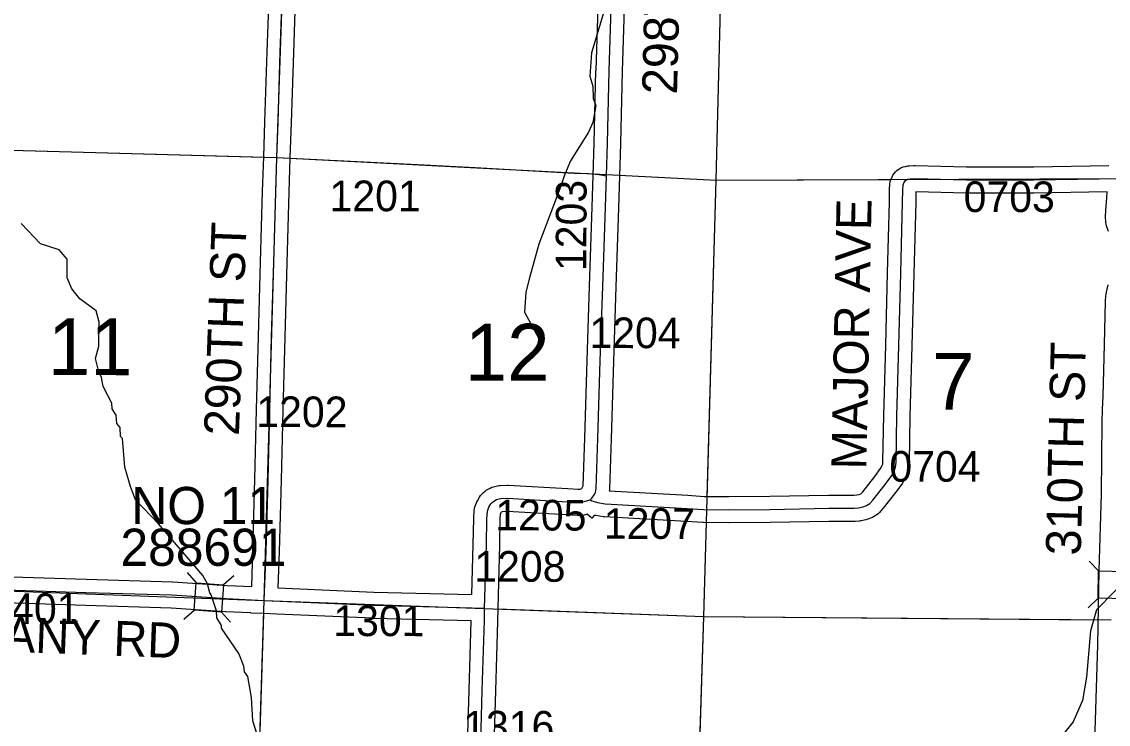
# Model space of a CAD drawing. Extents: x -132.8 to -73.3, y -60 to -26.
# Drawn here: x -111.28 to -108.798, y -40.948 to -39.343 of the extents above; entities that cross this region are included whole.
import ezdxf

# ---------------------------------------------------------------- set-up
doc = ezdxf.new("R2010")
doc.units = 0
for name, color, linetype in [('tdCoHydroRiver', 7, 'Continuous'), ('tdCoSecRdNmbr', 7, 'Continuous'), ('tdCoSecRdTxt', 7, 'Continuous'), ('tdCoSecRteBand', 7, 'Continuous'), ('tdCoSecRteCL', 7, 'Continuous'), ('tdCoSectLine', 7, 'Continuous'), ('tdCoSectLinePart', 7, 'Continuous'), ('tdCoSectNmbr', 7, 'Continuous'), ('tdCoStrucSec', 7, 'Continuous'), ('tdCoStrucSecCoName', 7, 'Continuous'), ('tdCoStrucSecFHWANum', 7, 'Continuous'), ('tdCoSurfGravel', 7, 'Continuous'), ('tdCoSurfLNO', 7, 'Continuous'), ('tdCoTwpBndry', 7, 'Continuous'), ('tdCoTwpBndryShd', 7, 'Continuous')]:
    doc.layers.add(name, color=color, linetype=linetype)

msp = doc.modelspace()

# ---------------------------------------------------------------- linework, layer by layer
at = {"layer": 'tdCoHydroRiver'}
for points in [[(-109.9555, -39.1831), (-109.9508, -39.2526), (-109.9509, -39.3204), (-109.9784, -39.4144), (-109.9828, -39.4679), (-109.9755, -39.4902), (-109.9746, -39.5186), (-109.9687, -39.5345), (-109.9759, -39.5738), (-109.9859, -39.5956), (-110.0269, -39.6609), (-110.0403, -39.6937), (-110.0488, -39.7187), (-110.0993, -39.8516), (-110.1201, -39.9283), (-110.1288, -39.9613), (-110.1315, -40.0069), (-110.0937, -40.0773)], [(-110.7434, -40.9694), (-110.7521, -40.9408), (-110.7555, -40.8871), (-110.7638, -40.8396), (-110.7714, -40.8283), (-110.7726, -40.8157), (-110.7845, -40.787), (-110.8241, -40.7292), (-110.8239, -40.7229), (-110.8345, -40.7053), (-110.8357, -40.6895), (-110.8474, -40.6529), (-110.8504, -40.6481), (-110.8562, -40.6274), (-110.8668, -40.6082), (-110.9679, -40.4905), (-111.0202, -40.4355), (-111.0321, -40.4052), (-111.0451, -40.3607), (-111.0498, -40.2959), (-111.0544, -40.2911), (-111.0555, -40.2705), (-111.0631, -40.2609), (-111.0642, -40.2419), (-111.0733, -40.2275), (-111.0746, -40.2148), (-111.0941, -40.1765), (-111.0983, -40.1559), (-111.1043, -40.1431), (-111.1114, -40.1129), (-111.1044, -40.0847), (-111.103, -40.0295), (-111.1102, -40.0041), (-111.1474, -39.9764), (-111.1658, -39.9538), (-111.1762, -39.9283), (-111.1767, -39.8857), (-111.1951, -39.8647), (-111.2373, -39.851), (-111.2819, -39.8041)], [(-108.6063, -40.3702), (-108.6126, -40.3701), (-108.6238, -40.3746), (-108.6323, -40.4012), (-108.638, -40.4405), (-108.6511, -40.4622), (-108.6553, -40.5047), (-108.7004, -40.5415), (-108.7445, -40.6051), (-108.8253, -40.6868), (-108.8391, -40.7353), (-108.848, -40.8408), (-108.8571, -40.8942), (-108.8705, -40.9254), (-108.8788, -40.9426), (-108.9179, -40.9921)]]:
    msp.add_lwpolyline(points, dxfattribs=at)
at = {"layer": 'tdCoSecRteBand'}
for points in [[(-111.6151, -40.6014), (-111.1327, -40.6171), (-110.9362, -40.6231), (-110.9357, -40.6231), (-110.9351, -40.6231), (-110.8109, -40.6315), (-110.755, -40.634), (-110.7522, -40.5521), (-110.7475, -40.3895), (-110.7438, -40.2295), (-110.7438, -40.2295), (-110.7438, -40.2295), (-110.7396, -40.0623), (-110.7396, -40.0622), (-110.7396, -40.0621), (-110.7347, -39.8927), (-110.73, -39.7309), (-110.73, -39.7309), (-110.73, -39.7308), (-110.7274, -39.6522), (-110.7248, -39.5718), (-110.7196, -39.4122), (-110.7196, -39.4122), (-110.7196, -39.4121), (-110.7137, -39.2447)], [(-110.6538, -39.2468), (-110.6597, -39.4142), (-110.6648, -39.5737), (-110.6648, -39.5737), (-110.6675, -39.6541), (-110.67, -39.7327), (-110.6747, -39.8945), (-110.6747, -39.8945), (-110.6747, -39.8945), (-110.6796, -40.0638), (-110.6838, -40.2309), (-110.6875, -40.3909), (-110.6875, -40.391), (-110.6875, -40.3911), (-110.6922, -40.5539), (-110.6922, -40.554), (-110.6922, -40.554), (-110.6951, -40.6367), (-110.4757, -40.6465), (-110.2519, -40.6522)], [(-110.2519, -40.6522), (-110.2488, -40.5376), (-110.2479, -40.4786), (-110.2478, -40.4778), (-110.2478, -40.477), (-110.2466, -40.4597), (-110.2463, -40.4557), (-110.2449, -40.4519), (-110.2417, -40.4428), (-110.2408, -40.4401), (-110.2394, -40.4377), (-110.2347, -40.4296), (-110.2323, -40.4254), (-110.2287, -40.4221), (-110.2253, -40.4191), (-110.222, -40.4162), (-110.2194, -40.4139), (-110.2163, -40.4122), (-110.2099, -40.4088), (-110.2064, -40.4069), (-110.2026, -40.406), (-110.1932, -40.4038), (-110.1905, -40.4031), (-110.1877, -40.403), (-110.1725, -40.4023), (-110.1709, -40.4022), (-110.1693, -40.4023), (-110.033, -40.4099), (-110.0328, -40.4099), (-110.0327, -40.4099), (-110.009, -40.4115), (-110.0048, -40.4111), (-110.0012, -40.41), (-109.9976, -40.404), (-109.9941, -40.2944), (-109.9887, -40.1171), (-109.9887, -40.1171), (-109.9887, -40.1171), (-109.983, -39.9472), (-109.9778, -39.7896), (-109.9748, -39.6945), (-109.9724, -39.6198), (-109.9685, -39.4545), (-109.9684, -39.4543), (-109.9684, -39.4542), (-109.963, -39.2863)], [(-109.9031, -39.2883), (-109.9085, -39.456), (-109.9124, -39.6214), (-109.9124, -39.6215), (-109.9124, -39.6216), (-109.9148, -39.6964), (-109.9178, -39.7915), (-109.9178, -39.7915), (-109.9178, -39.7916), (-109.923, -39.9491), (-109.923, -39.9491), (-109.923, -39.9492), (-109.9287, -40.119), (-109.9341, -40.2963), (-109.9341, -40.2963), (-109.9341, -40.2963), (-109.9378, -40.4108), (-109.9379, -40.4132), (-109.9383, -40.4151), (-109.7586, -40.4252), (-109.7585, -40.4252), (-109.7584, -40.4252), (-109.7214, -40.4277), (-109.6649, -40.4284)], [(-109.6649, -40.4284), (-109.5716, -40.4274), (-109.4373, -40.4249), (-109.4371, -40.4249), (-109.4368, -40.4249), (-109.3797, -40.4249), (-109.373, -40.4244), (-109.3671, -40.4232), (-109.3637, -40.4218), (-109.3625, -40.4211), (-109.3589, -40.4171), (-109.3318, -40.3824), (-109.3183, -40.3638), (-109.3149, -40.3573), (-109.3135, -40.354), (-109.3129, -40.3476), (-109.3112, -40.2431), (-109.3112, -40.2429), (-109.3112, -40.2428), (-109.3067, -40.082), (-109.3025, -39.9173), (-109.3025, -39.9173), (-109.3025, -39.9172), (-109.2981, -39.7553), (-109.2978, -39.7279), (-109.2978, -39.7272), (-109.2978, -39.7264), (-109.2971, -39.7138), (-109.2968, -39.7088), (-109.2948, -39.7041), (-109.2923, -39.6981), (-109.2905, -39.6937), (-109.2873, -39.69), (-109.2841, -39.6863), (-109.2808, -39.6825), (-109.2765, -39.68), (-109.2718, -39.6773), (-109.2671, -39.6746), (-109.2617, -39.6737), (-109.2558, -39.6727), (-109.2544, -39.6725), (-109.2529, -39.6724), (-109.2423, -39.6716), (-109.2409, -39.6715), (-109.2394, -39.6716), (-109.1219, -39.6748), (-108.9682, -39.6748), (-108.7973, -39.6719)], [(-108.7976, -39.8223), (-108.802, -39.8097), (-108.8034, -39.8057), (-108.8037, -39.8015), (-108.8044, -39.7894), (-108.8045, -39.7882), (-108.8045, -39.7869), (-108.8042, -39.7763), (-108.8042, -39.7755), (-108.8041, -39.7747), (-108.8019, -39.7456), (-108.8011, -39.732), (-108.9675, -39.7348), (-108.9677, -39.7348), (-108.968, -39.7348), (-109.1224, -39.7348), (-109.1228, -39.7348), (-109.1232, -39.7347), (-109.2379, -39.7316), (-109.2381, -39.7561), (-109.2381, -39.7563), (-109.2381, -39.7566), (-109.2425, -39.9189), (-109.2467, -40.0836), (-109.2467, -40.0836), (-109.2467, -40.0836), (-109.2512, -40.2442), (-109.2529, -40.3499), (-109.2529, -40.3512), (-109.2531, -40.3525), (-109.2543, -40.3643), (-109.2547, -40.3685), (-109.2563, -40.3724), (-109.2597, -40.381), (-109.2603, -40.3824), (-109.261, -40.3838), (-109.2662, -40.3937), (-109.2672, -40.3956), (-109.2685, -40.3973), (-109.2835, -40.4181), (-109.2838, -40.4185), (-109.2842, -40.4189), (-109.3123, -40.4549), (-109.3129, -40.4558), (-109.3137, -40.4566), (-109.3208, -40.4645), (-109.3237, -40.4676), (-109.3272, -40.4698), (-109.3344, -40.4743), (-109.3367, -40.4757), (-109.3392, -40.4767), (-109.3474, -40.4799), (-109.3497, -40.4808), (-109.3521, -40.4813), (-109.3624, -40.4835), (-109.3644, -40.484), (-109.3665, -40.4841), (-109.3763, -40.4848), (-109.3775, -40.4849), (-109.3786, -40.4849), (-109.4365, -40.4849), (-109.5706, -40.4874), (-109.5707, -40.4874), (-109.5709, -40.4874), (-109.6646, -40.4884), (-109.6649, -40.4884), (-109.6653, -40.4884), (-109.723, -40.4876), (-109.7238, -40.4876), (-109.7245, -40.4876), (-109.7621, -40.4851), (-109.9494, -40.4745), (-109.9507, -40.4745), (-109.952, -40.4743), (-109.9692, -40.4718), (-109.9722, -40.4714), (-109.9726, -40.4712), (-109.9781, -40.4777)], [(-108.8328, -41.1), (-108.8274, -40.94), (-108.822, -40.7671), (-108.8188, -40.5976), (-108.8188, -40.5975), (-108.8188, -40.5974), (-108.8141, -40.4223), (-108.8119, -40.2577), (-108.8119, -40.2575), (-108.8119, -40.2573), (-108.8111, -40.2288), (-108.8115, -40.2288), (-108.8102, -40.199), (-108.8069, -40.0806), (-108.8047, -39.9822), (-108.8047, -39.9809), (-108.8045, -39.9795), (-108.8028, -39.9645), (-108.8026, -39.9627), (-108.8022, -39.961), (-108.799, -39.9474), (-108.7987, -39.946), (-108.7982, -39.9446)], [(-109.9781, -40.4777), (-109.9886, -40.4688), (-109.9901, -40.4693), (-109.9929, -40.4702), (-109.9958, -40.4705), (-110.0054, -40.4715), (-110.0079, -40.4717), (-110.0105, -40.4715), (-110.0365, -40.4698), (-110.1711, -40.4623), (-110.1821, -40.4628), (-110.1848, -40.4635), (-110.1852, -40.4638), (-110.186, -40.4653), (-110.187, -40.468), (-110.1879, -40.4804), (-110.1889, -40.5388), (-110.1889, -40.5389), (-110.1889, -40.5391), (-110.192, -40.6538), (-110.1928, -40.6837), (-110.1935, -40.7137), (-110.1936, -40.7137), (-110.1936, -40.7137), (-110.1936, -40.7137), (-110.1982, -40.8721), (-110.1982, -40.8721), (-110.1982, -40.8721), (-110.2034, -41.0464)], [(-110.2634, -41.0446), (-110.2582, -40.8703), (-110.2536, -40.7122), (-110.4775, -40.7065), (-110.4778, -40.7065), (-110.4781, -40.7064), (-110.6974, -40.6966), (-110.7272, -40.6953), (-110.7571, -40.6943), (-110.7571, -40.6939), (-110.7574, -40.6939), (-110.8139, -40.6914), (-110.8143, -40.6914), (-110.8146, -40.6914), (-110.9386, -40.683), (-111.1346, -40.6771), (-111.1346, -40.6771), (-111.1347, -40.6771), (-111.6169, -40.6613)]]:
    msp.add_lwpolyline(points, dxfattribs=at)
at = {"layer": 'tdCoSecRteCL'}
for points in [[(-109.9815, -40.4355), (-109.9782, -40.4315), (-109.9727, -40.4246), (-109.9695, -40.4187), (-109.9678, -40.4098), (-109.9641, -40.2954), (-109.9587, -40.1181), (-109.953, -39.9482), (-109.9478, -39.7906), (-109.9448, -39.6954), (-109.9424, -39.6207), (-109.9385, -39.4552), (-109.933, -39.2872), (-109.9271, -39.1223), (-109.9229, -38.9553), (-109.9177, -38.7785), (-109.9151, -38.6977)], [(-110.7261, -40.6653), (-110.7222, -40.553), (-110.7175, -40.3903), (-110.7138, -40.2302), (-110.7096, -40.063), (-110.7047, -39.8936), (-110.7, -39.7318), (-110.6974, -39.6532), (-110.6948, -39.5728), (-110.6897, -39.4132), (-110.6837, -39.2457)], [(-109.9815, -40.4355), (-109.9778, -40.4377), (-109.9727, -40.4394), (-109.965, -40.4421), (-109.9477, -40.4446), (-109.7603, -40.4552), (-109.7226, -40.4576), (-109.6649, -40.4584), (-109.5712, -40.4574), (-109.4368, -40.4549), (-109.3786, -40.4549), (-109.3687, -40.4542), (-109.3584, -40.452), (-109.3502, -40.4488), (-109.3431, -40.4443), (-109.3359, -40.4364), (-109.3078, -40.4004), (-109.2928, -40.3797), (-109.2876, -40.3699), (-109.2841, -40.3612), (-109.2829, -40.3494), (-109.2812, -40.2436), (-109.2767, -40.0828), (-109.2725, -39.9181), (-109.2681, -39.7558), (-109.2678, -39.7282), (-109.2671, -39.7156), (-109.2646, -39.7097), (-109.2614, -39.706), (-109.2568, -39.7033), (-109.2508, -39.7023), (-109.2402, -39.7015), (-109.1224, -39.7048), (-108.968, -39.7048), (-108.7691, -39.7015)], [(-110.2228, -40.6829), (-110.2189, -40.5383), (-110.2179, -40.4791), (-110.2166, -40.4618), (-110.2134, -40.4527), (-110.2087, -40.4446), (-110.2053, -40.4415), (-110.2021, -40.4387), (-110.1957, -40.4352), (-110.1863, -40.433), (-110.171, -40.4322), (-110.0346, -40.4399), (-110.0085, -40.4416), (-109.9989, -40.4406), (-109.99, -40.4379), (-109.9815, -40.4355)], [(-111.7342, -40.6281), (-111.7123, -40.6287), (-111.6161, -40.6313), (-111.1337, -40.6471), (-110.9371, -40.653), (-110.8126, -40.6614), (-110.7261, -40.6653)], [(-110.7261, -40.6653), (-110.4767, -40.6765), (-110.2228, -40.6829)], [(-110.2485, -41.5491), (-110.2445, -41.3906), (-110.2398, -41.2415), (-110.2391, -41.2172), (-110.2334, -41.0456), (-110.2282, -40.8712), (-110.2235, -40.7116), (-110.2228, -40.6829)]]:
    msp.add_lwpolyline(points, dxfattribs=at)
at = {"layer": 'tdCoSectLine'}
for points in [[(-110.6978, -39.6532), (-110.664, -38.6765)], [(-109.6938, -39.7054), (-109.6688, -38.7038)], [(-111.6913, -39.6262), (-110.6978, -39.6532)], [(-110.7264, -40.6653), (-110.6978, -39.6532)], [(-110.6978, -39.6532), (-109.6938, -39.7054)], [(-109.722, -40.7026), (-109.6938, -39.7054)], [(-109.6938, -39.7054), (-108.7695, -39.7015)], [(-111.7215, -40.6285), (-110.7264, -40.6653)], [(-110.7574, -41.6584), (-110.7264, -40.6653)], [(-110.7264, -40.6653), (-109.722, -40.7026)], [(-109.7537, -41.7024), (-109.722, -40.7026)], [(-109.722, -40.7026), (-108.7913, -40.7101)]]:
    msp.add_lwpolyline(points, dxfattribs=at)
at = {"layer": 'tdCoSectLinePart'}
for points in [[(-109.6938, -39.7054), (-109.6696, -38.734)], [(-111.6613, -39.6271), (-110.7277, -39.6524)], [(-110.6678, -39.6547), (-109.975, -39.6908)], [(-109.9152, -39.6939), (-109.6938, -39.7054)], [(-109.7142, -40.4278), (-109.6938, -39.7054)], [(-109.6938, -39.7054), (-109.295, -39.7037)], [(-109.722, -40.7026), (-109.7159, -40.4877)], [(-110.7565, -41.6286), (-110.7274, -40.6953)], [(-110.1933, -40.6851), (-109.722, -40.7026)], [(-109.7524, -41.6598), (-109.722, -40.7026)], [(-109.722, -40.7026), (-108.821, -40.7099)]]:
    msp.add_lwpolyline(points, dxfattribs=at)
at = {"layer": 'tdCoStrucSec'}
for points in [[(-108.8421, -40.5755), (-108.8204, -40.598), (-108.7579, -40.5992)], [(-110.9026, -40.6019), (-110.882, -40.6254), (-110.8196, -40.6296)], [(-108.8442, -40.6822), (-108.8216, -40.6605), (-108.8204, -40.598)], [(-110.9097, -40.7084), (-110.8862, -40.6878), (-110.882, -40.6254)], [(-110.796, -40.6091), (-110.8196, -40.6296), (-110.8238, -40.6921)], [(-108.7374, -40.6842), (-108.7591, -40.6617), (-108.8216, -40.6605)], [(-110.8036, -40.7151), (-110.8238, -40.6921), (-110.8862, -40.6878)]]:
    msp.add_lwpolyline(points, dxfattribs=at)
at = {"layer": 'tdCoSurfGravel'}
for points in [[(-109.9815, -40.4355), (-109.9782, -40.4315), (-109.9727, -40.4246), (-109.9695, -40.4187), (-109.9678, -40.4098), (-109.9641, -40.2954), (-109.9587, -40.1181), (-109.953, -39.9482), (-109.9478, -39.7906), (-109.9448, -39.6954), (-109.9424, -39.6207), (-109.9385, -39.4552), (-109.933, -39.2872), (-109.9271, -39.1223), (-109.9229, -38.9553), (-109.9177, -38.7785), (-109.9151, -38.6977)], [(-110.7261, -40.6653), (-110.7222, -40.553), (-110.7175, -40.3903), (-110.7138, -40.2302), (-110.7096, -40.063), (-110.7047, -39.8936), (-110.7, -39.7318), (-110.6974, -39.6532), (-110.6948, -39.5728), (-110.6897, -39.4132), (-110.6837, -39.2457)], [(-109.9815, -40.4355), (-109.9778, -40.4377), (-109.9727, -40.4394), (-109.965, -40.4421), (-109.9477, -40.4446), (-109.7603, -40.4552), (-109.7226, -40.4576), (-109.6649, -40.4584), (-109.5712, -40.4574), (-109.4368, -40.4549), (-109.3786, -40.4549), (-109.3687, -40.4542), (-109.3584, -40.452), (-109.3502, -40.4488), (-109.3431, -40.4443), (-109.3359, -40.4364), (-109.3078, -40.4004), (-109.2928, -40.3797), (-109.2876, -40.3699), (-109.2841, -40.3612), (-109.2829, -40.3494), (-109.2812, -40.2436), (-109.2767, -40.0828), (-109.2725, -39.9181), (-109.2681, -39.7558), (-109.2678, -39.7282), (-109.2671, -39.7156), (-109.2646, -39.7097), (-109.2614, -39.706)], [(-109.2614, -39.706), (-109.2568, -39.7033), (-109.2508, -39.7023), (-109.2402, -39.7015), (-109.1224, -39.7048), (-108.968, -39.7048), (-108.7691, -39.7015)], [(-110.2398, -41.2415), (-110.2391, -41.2172), (-110.2334, -41.0456), (-110.2282, -40.8712), (-110.2235, -40.7116), (-110.2228, -40.6829), (-110.2189, -40.5383), (-110.2179, -40.4791), (-110.2166, -40.4618), (-110.2134, -40.4527), (-110.2087, -40.4446), (-110.2053, -40.4415)], [(-110.2053, -40.4415), (-110.2021, -40.4387), (-110.1957, -40.4352), (-110.1863, -40.433), (-110.171, -40.4322), (-110.0346, -40.4399), (-110.0085, -40.4416), (-109.9989, -40.4406), (-109.99, -40.4379), (-109.9815, -40.4355), (-109.9815, -40.4355)], [(-112.7284, -40.8023), (-112.727, -40.7682), (-112.725, -40.6821), (-112.7243, -40.6555), (-112.7233, -40.636), (-112.7196, -40.62), (-112.7152, -40.6119), (-112.7085, -40.6062), (-112.6994, -40.6035), (-112.6831, -40.6025), (-112.5502, -40.6069), (-112.3241, -40.6131), (-112.0634, -40.6193), (-111.7342, -40.6281), (-111.7123, -40.6287), (-111.6161, -40.6313), (-111.1337, -40.6471), (-110.9371, -40.653), (-110.8126, -40.6614), (-110.7261, -40.6653), (-110.4767, -40.6765), (-110.2228, -40.6829)]]:
    msp.add_lwpolyline(points, dxfattribs=at)
at = {"layer": 'tdCoSurfLNO'}
for p, q in [((-110.6974, -39.6532), (-110.6365, -39.6565)), ((-110.6365, -39.6565), (-110.3613, -39.6703)), ((-110.3613, -39.6703), (-110.2447, -39.6765)), ((-110.2447, -39.6765), (-110.0585, -39.6872)), ((-110.0585, -39.6872), (-110.018, -39.6896)), ((-110.018, -39.6896), (-109.9855, -39.6903)), ((-109.9855, -39.6903), (-109.962, -39.6923)), ((-109.962, -39.6923), (-109.9448, -39.6954))]:
    msp.add_line(p, q, dxfattribs=at)
at = {"layer": 'tdCoTwpBndry'}
for points in [[(-109.7142, -40.4278), (-109.6938, -39.7054), (-109.6696, -38.7338)], [(-109.7524, -41.6598), (-109.722, -40.7026), (-109.7159, -40.4877)]]:
    msp.add_lwpolyline(points, dxfattribs=at)
at = {"layer": 'tdCoTwpBndryShd'}
msp.add_lwpolyline([(-109.7537, -41.7024), (-109.722, -40.7026), (-109.6938, -39.7054), (-109.6688, -38.7038), (-109.6375, -37.7067), (-109.617, -36.713), (-109.5953, -35.7147), (-109.5766, -34.7171), (-109.5568, -33.7185), (-109.5289, -32.724)], dxfattribs=at)

# ---------------------------------------------------------------- texts
at = {"layer": 'tdCoSecRdNmbr'}
for s, rotation, p in [('1201', 359.9167, (-110.5772, -39.7761)), ('1203', 89.9171, (-109.9903, -39.913)), ('0703', 359.9177, (-109.1287, -39.778)), ('1204', 359.9173, (-109.9835, -40.089)), ('1202', 359.9167, (-110.7444, -40.2694)), ('0704', 359.9177, (-109.2983, -40.3941)), ('1205', 359.9172, (-110.1986, -40.5056)), ('1207', 359.9172, (-109.9506, -40.5247)), ('1208', 359.9172, (-110.2465, -40.6226)), ('1401', 359.9162, (-111.3564, -40.7191)), ('1301', 359.9169, (-110.5686, -40.7469)), ('1316', 359.9171, (-110.2719, -40.9878))]:
    msp.add_text(s, height=0.07, rotation=rotation, dxfattribs=at).set_placement(p)
at = {"layer": 'tdCoSecRdTxt'}
for s, rotation, p in [('298TH ST', 88.5345, (-109.7834, -39.5101)), ('MAJOR AVE', 88.8809, (-109.3509, -40.3668)), ('290TH ST', 87.9137, (-110.7842, -40.2901)), ('310TH ST', 88.6274, (-108.8612, -40.5634)), ('MAHOGANY RD', 357.809, (-111.7253, -40.7667))]:
    msp.add_text(s, height=0.08, rotation=rotation, dxfattribs=at).set_placement(p)
at = {"layer": 'tdCoSectNmbr'}
for s, rotation, p in [('11', 359.9162, (-111.2205, -40.1506)), ('12', 359.917, (-110.2681, -40.1634)), ('7', 359.9177, (-109.2006, -40.2299))]:
    msp.add_text(s, height=0.13, rotation=rotation, dxfattribs=at).set_placement(p)
at = {"layer": 'tdCoStrucSecCoName'}
msp.add_text('NO 11', height=0.085, dxfattribs=at).set_placement((-111.0299, -40.4912))
at = {"layer": 'tdCoStrucSecFHWANum'}
msp.add_text('288691', height=0.085, dxfattribs=at).set_placement((-111.0548, -40.5865))

doc.saveas('drawing.dxf')
